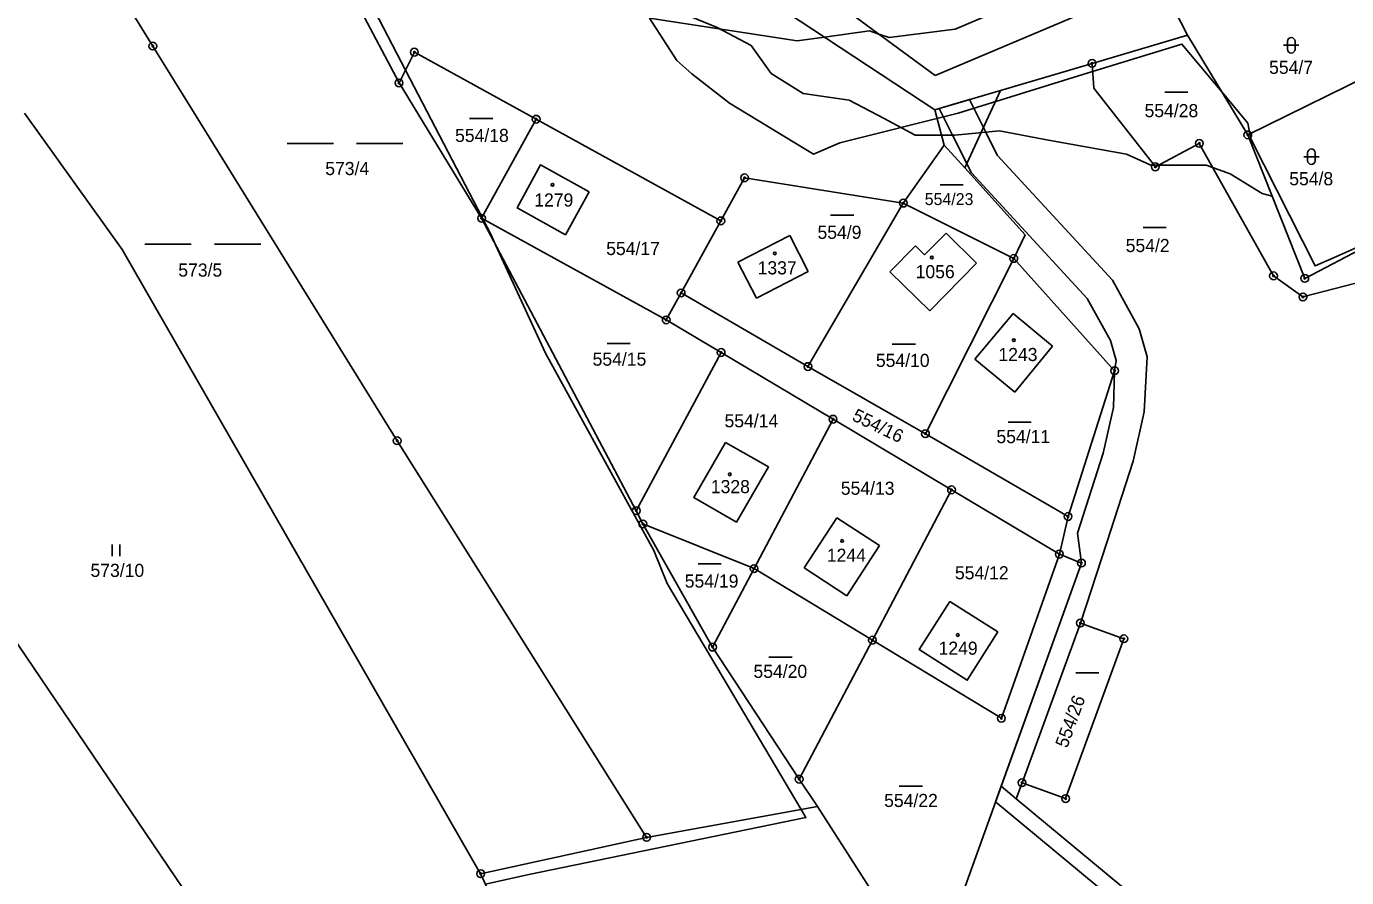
# Model space of a CAD drawing. Extents: x -439246 to -433691, y -1130252 to -1121148.
# Drawn here: x -436904.5 to -436733.5, y -1124786.3 to -1124676 of the extents above; entities that cross this region are included whole.
import ezdxf

# ---------------------------------------------------------------- set-up
doc = ezdxf.new("R2010")
doc.units = 0
for name, color, linetype in [('Vrstva 1', 7, 'Continuous'), ('Vrstva 16', 7, 'Continuous'), ('Vrstva 18', 7, 'Continuous'), ('Vrstva 19', 7, 'Continuous'), ('Vrstva 24', 7, 'Continuous'), ('Vrstva 25', 7, 'Continuous'), ('Vrstva 3', 7, 'Continuous'), ('Vrstva 30', 7, 'Continuous'), ('Vrstva 37', 7, 'Continuous'), ('Vrstva 4', 7, 'Continuous'), ('Vrstva 52', 7, 'Continuous')]:
    doc.layers.add(name, color=color, linetype=linetype)

msp = doc.modelspace()

# ---------------------------------------------------------------- linework, layer by layer
at = {"layer": 'Vrstva 1'}
for p, q in [((-436757.72, -1124670.08), (-436754.08, -1124677.15)), ((-436761.49, -1124671.67), (-436786.77, -1124682.37)), ((-436766.45, -1124680.8), (-436754.08, -1124677.15)), ((-436786.82, -1124686.81), (-436766.45, -1124680.8)), ((-436766.45, -1124680.8), (-436766.23, -1124684.03)), ((-436785.6, -1124691.38), (-436790.9, -1124698.9)), ((-436782.92, -1124694.35), (-436785.6, -1124691.38)), ((-436775.1, -1124703), (-436782.92, -1124694.35)), ((-436812.33, -1124706.56), (-436805.59, -1124703.09)), ((-436805.59, -1124703.09), (-436803.21, -1124707.76)), ((-436776.59, -1124706.07), (-436775.1, -1124703)), ((-436809.91, -1124711.22), (-436812.33, -1124706.56)), ((-436803.21, -1124707.76), (-436809.91, -1124711.22)), ((-436742.96, -1124708.32), (-436739.15, -1124711.06)), ((-436739.15, -1124711.06), (-436726.9, -1124707.85)), ((-436775.52, -1124773.98), (-436767.97, -1124753.3)), ((-436767.97, -1124753.3), (-436762.34, -1124755.33)), ((-436762.34, -1124755.33), (-436769.88, -1124776.03)), ((-436769.88, -1124776.03), (-436775.52, -1124773.98))]:
    msp.add_line(p, q, dxfattribs=at)
for points in [[(-436925.55, -1124618.03), (-436888.08, -1124678.56)], [(-436877.81, -1124642.52), (-436856.2, -1124683.33)], [(-436786.77, -1124682.37), (-436806.59, -1124667.77)], [(-436786.82, -1124686.81), (-436809.58, -1124671.81)], [(-436888.08, -1124678.56), (-436856.44, -1124729.68)], [(-436754.08, -1124677.15), (-436746.29, -1124690.06)], [(-436854.21, -1124679.35), (-436856.2, -1124683.33)], [(-436838.44, -1124688.03), (-436854.21, -1124679.35)], [(-436746.29, -1124690.06), (-436728.35, -1124681.23)], [(-436856.2, -1124683.33), (-436845.51, -1124700.86)], [(-436766.23, -1124684.03), (-436758.26, -1124694.2)], [(-436904.68, -1124687.25), (-436892.04, -1124704.89)], [(-436845.51, -1124700.86), (-436838.44, -1124688.03)], [(-436814.53, -1124701.2), (-436838.44, -1124688.03)], [(-436746.29, -1124690.06), (-436743.13, -1124698.02)], [(-436752.57, -1124691.17), (-436758.26, -1124694.2)], [(-436742.96, -1124708.32), (-436752.57, -1124691.17)], [(-436831.58, -1124697.45), (-436834.65, -1124702.99), (-436840.92, -1124699.52), (-436837.87, -1124693.94), (-436831.58, -1124697.45)], [(-436814.53, -1124701.2), (-436811.45, -1124695.62)], [(-436811.45, -1124695.62), (-436790.9, -1124698.9)], [(-436790.9, -1124698.9), (-436803.24, -1124720.07)], [(-436790.9, -1124698.9), (-436776.59, -1124706.07)], [(-436743.13, -1124698.02), (-436738.91, -1124708.65)], [(-436845.51, -1124700.86), (-436825.47, -1124738.74)], [(-436845.51, -1124700.86), (-436821.6, -1124714.03)], [(-436738.91, -1124708.65), (-436722.78, -1124700.2)], [(-436819.67, -1124710.53), (-436814.53, -1124701.2)], [(-436788.14, -1124705.61), (-436785.36, -1124702.79)], [(-436781.4, -1124706.68), (-436785.36, -1124702.79)], [(-436892.04, -1124704.89), (-436845.63, -1124785.76)], [(-436792.63, -1124707.81), (-436789.33, -1124704.44)], [(-436788.14, -1124705.61), (-436789.33, -1124704.44)], [(-436788.03, -1124728.77), (-436776.59, -1124706.07)], [(-436776.59, -1124706.07), (-436763.54, -1124720.61)], [(-436792.63, -1124707.81), (-436787.48, -1124712.87)], [(-436787.48, -1124712.87), (-436781.4, -1124706.68)], [(-436821.6, -1124714.03), (-436819.67, -1124710.53)], [(-436819.67, -1124710.53), (-436803.24, -1124720.07)], [(-436814.49, -1124718.25), (-436821.6, -1124714.03)], [(-436776.69, -1124713.18), (-436781.64, -1124719.12)], [(-436776.69, -1124713.18), (-436771.57, -1124717.42)], [(-436771.57, -1124717.42), (-436776.47, -1124723.38)], [(-436825.47, -1124738.74), (-436814.49, -1124718.25)], [(-436814.49, -1124718.25), (-436800, -1124726.89)], [(-436781.64, -1124719.12), (-436776.47, -1124723.38)], [(-436803.24, -1124720.07), (-436788.03, -1124728.77)], [(-436763.54, -1124720.61), (-436769.56, -1124739.49)], [(-436800, -1124726.89), (-436810.22, -1124746.24)], [(-436800, -1124726.89), (-436784.65, -1124736.04)], [(-436856.44, -1124729.68), (-436824.14, -1124781.05)], [(-436813.91, -1124729.92), (-436808.37, -1124733.06), (-436812.51, -1124740.22), (-436818.02, -1124737.04), (-436813.91, -1124729.92)], [(-436769.56, -1124739.49), (-436788.03, -1124728.77)], [(-436784.65, -1124736.04), (-436794.9, -1124755.51)], [(-436784.65, -1124736.04), (-436770.69, -1124744.37)], [(-436825.47, -1124738.74), (-436824.62, -1124740.46)], [(-436803.73, -1124746.15), (-436799.5, -1124739.65)], [(-436793.97, -1124743.25), (-436799.5, -1124739.65)], [(-436769.56, -1124739.49), (-436770.69, -1124744.37)], [(-436876.5, -1124799), (-436915.14, -1124741.94)], [(-436824.62, -1124740.46), (-436815.59, -1124756.41)], [(-436810.22, -1124746.24), (-436824.62, -1124740.46)], [(-436798.19, -1124749.75), (-436793.97, -1124743.25)], [(-436770.69, -1124744.37), (-436778.19, -1124765.63)], [(-436770.69, -1124744.37), (-436767.83, -1124745.52)], [(-436810.22, -1124746.24), (-436815.59, -1124756.41)], [(-436794.9, -1124755.51), (-436810.22, -1124746.24)], [(-436803.73, -1124746.15), (-436798.19, -1124749.75)], [(-436767.83, -1124745.52), (-436787.37, -1124799.9)], [(-436784.87, -1124750.5), (-436778.67, -1124754.44), (-436782.62, -1124760.7), (-436788.84, -1124756.72), (-436784.87, -1124750.5)], [(-436794.9, -1124755.51), (-436804.38, -1124773.52)], [(-436778.19, -1124765.63), (-436794.9, -1124755.51)], [(-436815.59, -1124756.41), (-436804.38, -1124773.52)], [(-436804.38, -1124773.52), (-436802, -1124777.06)], [(-436824.14, -1124781.05), (-436802, -1124777.06)], [(-436802, -1124777.06), (-436787.37, -1124799.9)], [(-436845.63, -1124785.76), (-436824.14, -1124781.05)], [(-436830.76, -1124816.8), (-436845.63, -1124785.76)]]:
    msp.add_lwpolyline(points, dxfattribs=at)
at = {"layer": 'Vrstva 24'}
for centre, radius in [((-436888.08, -1124678.56), 0.5), ((-436888.08, -1124678.56), 0.1), ((-436854.21, -1124679.35), 0.5), ((-436854.21, -1124679.35), 0.1), ((-436766.45, -1124680.8), 0.5), ((-436766.45, -1124680.8), 0.1), ((-436856.2, -1124683.33), 0.5), ((-436856.2, -1124683.33), 0.1), ((-436838.44, -1124688.03), 0.5), ((-436838.44, -1124688.03), 0.1), ((-436752.57, -1124691.17), 0.5), ((-436746.29, -1124690.06), 0.5), ((-436746.29, -1124690.06), 0.1), ((-436752.57, -1124691.17), 0.1), ((-436758.26, -1124694.2), 0.5), ((-436758.26, -1124694.2), 0.1), ((-436811.45, -1124695.62), 0.5), ((-436811.45, -1124695.62), 0.1), ((-436790.9, -1124698.9), 0.5), ((-436790.9, -1124698.9), 0.1), ((-436845.51, -1124700.86), 0.5), ((-436845.51, -1124700.86), 0.1), ((-436814.53, -1124701.2), 0.5), ((-436814.53, -1124701.2), 0.1), ((-436776.59, -1124706.07), 0.5), ((-436776.59, -1124706.07), 0.1), ((-436742.96, -1124708.32), 0.5), ((-436742.96, -1124708.32), 0.1), ((-436738.91, -1124708.65), 0.5), ((-436738.91, -1124708.65), 0.1), ((-436819.67, -1124710.53), 0.5), ((-436819.67, -1124710.53), 0.1), ((-436739.15, -1124711.06), 0.5), ((-436739.15, -1124711.06), 0.1), ((-436821.6, -1124714.03), 0.5), ((-436821.6, -1124714.03), 0.1), ((-436814.49, -1124718.25), 0.5), ((-436814.49, -1124718.25), 0.1), ((-436803.24, -1124720.07), 0.5), ((-436803.24, -1124720.07), 0.1), ((-436763.54, -1124720.61), 0.5), ((-436763.54, -1124720.61), 0.1), ((-436800, -1124726.89), 0.5), ((-436800, -1124726.89), 0.1), ((-436788.03, -1124728.77), 0.5), ((-436856.44, -1124729.68), 0.5), ((-436856.44, -1124729.68), 0.1), ((-436788.03, -1124728.77), 0.1), ((-436784.65, -1124736.04), 0.5), ((-436784.65, -1124736.04), 0.1), ((-436825.47, -1124738.74), 0.5), ((-436825.47, -1124738.74), 0.1), ((-436824.62, -1124740.46), 0.5), ((-436769.56, -1124739.49), 0.5), ((-436769.56, -1124739.49), 0.1), ((-436824.62, -1124740.46), 0.1), ((-436770.69, -1124744.37), 0.5), ((-436770.69, -1124744.37), 0.1), ((-436767.83, -1124745.52), 0.5), ((-436767.83, -1124745.52), 0.1), ((-436810.22, -1124746.24), 0.5), ((-436810.22, -1124746.24), 0.1), ((-436767.97, -1124753.3), 0.5), ((-436767.97, -1124753.3), 0.1), ((-436794.9, -1124755.51), 0.5), ((-436794.9, -1124755.51), 0.1), ((-436762.34, -1124755.33), 0.5), ((-436762.34, -1124755.33), 0.1), ((-436815.59, -1124756.41), 0.5), ((-436815.59, -1124756.41), 0.1), ((-436778.19, -1124765.63), 0.5), ((-436778.19, -1124765.63), 0.1), ((-436804.38, -1124773.52), 0.5), ((-436804.38, -1124773.52), 0.1), ((-436775.52, -1124773.98), 0.5), ((-436775.52, -1124773.98), 0.1), ((-436769.88, -1124776.03), 0.5), ((-436769.88, -1124776.03), 0.1), ((-436824.14, -1124781.05), 0.5), ((-436824.14, -1124781.05), 0.1), ((-436845.63, -1124785.76), 0.5), ((-436845.63, -1124785.76), 0.1)]:
    msp.add_circle(centre, radius, dxfattribs=at)
at = {"layer": 'Vrstva 25'}
for p, q in [((-436741.66, -1124678.46), (-436739.66, -1124678.46)), ((-436741.16, -1124678.96), (-436741.16, -1124677.96)), ((-436740.16, -1124677.96), (-436740.16, -1124678.96)), ((-436757.05, -1124684.55), (-436754.05, -1124684.55)), ((-436847.07, -1124687.93), (-436844.07, -1124687.93)), ((-436870.69, -1124691.17), (-436864.69, -1124691.17)), ((-436861.69, -1124691.17), (-436855.69, -1124691.17)), ((-436738.55, -1124693.39), (-436738.55, -1124692.39)), ((-436737.55, -1124692.39), (-436737.55, -1124693.39)), ((-436739.05, -1124692.89), (-436737.05, -1124692.89)), ((-436786.13, -1124696.52), (-436783.13, -1124696.52)), ((-436800.32, -1124700.45), (-436797.32, -1124700.45)), ((-436759.85, -1124702.08), (-436756.85, -1124702.08)), ((-436889.1, -1124704.23), (-436883.1, -1124704.23)), ((-436880.1, -1124704.23), (-436874.1, -1124704.23)), ((-436829.26, -1124717.07), (-436826.26, -1124717.07)), ((-436792.33, -1124717.16), (-436789.33, -1124717.16)), ((-436777.34, -1124727.29), (-436774.34, -1124727.29)), ((-436893.36, -1124744.62), (-436893.36, -1124743.12)), ((-436892.36, -1124744.62), (-436892.36, -1124743.12)), ((-436817.47, -1124745.63), (-436814.47, -1124745.63)), ((-436808.29, -1124757.7), (-436805.29, -1124757.7)), ((-436768.56, -1124759.74), (-436765.56, -1124759.74)), ((-436791.43, -1124774.42), (-436788.43, -1124774.42))]:
    msp.add_line(p, q, dxfattribs=at)
for centre in [(-436836.31, -1124696.53), (-436807.54, -1124705.41), (-436787.2, -1124705.93), (-436776.6, -1124716.66), (-436813.37, -1124734.03), (-436798.81, -1124742.66), (-436783.84, -1124754.84)]:
    msp.add_circle(centre, 0.175, dxfattribs=at)
for centre, start, end in [((-436740.66, -1124677.96), 0, 180), ((-436740.66, -1124678.96), 180, 0), ((-436738.05, -1124692.39), 0, 180), ((-436738.05, -1124693.39), 180, 0)]:
    msp.add_arc(centre, 0.5, start, end, dxfattribs=at)
at = {"layer": 'Vrstva 3'}
for points in [[(-436831.58, -1124697.45), (-436834.65, -1124702.99), (-436840.92, -1124699.52), (-436837.87, -1124693.94), (-436831.58, -1124697.45)], [(-436812.33, -1124706.56), (-436805.59, -1124703.09)], [(-436805.59, -1124703.09), (-436803.21, -1124707.76)], [(-436788.14, -1124705.61), (-436785.36, -1124702.79)], [(-436781.4, -1124706.68), (-436785.36, -1124702.79)], [(-436792.63, -1124707.81), (-436789.33, -1124704.44)], [(-436788.14, -1124705.61), (-436789.33, -1124704.44)], [(-436809.91, -1124711.22), (-436812.33, -1124706.56)], [(-436803.21, -1124707.76), (-436809.91, -1124711.22)], [(-436792.63, -1124707.81), (-436787.48, -1124712.87)], [(-436787.48, -1124712.87), (-436781.4, -1124706.68)], [(-436776.69, -1124713.18), (-436781.64, -1124719.12)], [(-436776.69, -1124713.18), (-436771.57, -1124717.42)], [(-436771.57, -1124717.42), (-436776.47, -1124723.38)], [(-436781.64, -1124719.12), (-436776.47, -1124723.38)], [(-436813.91, -1124729.92), (-436808.37, -1124733.06), (-436812.51, -1124740.22), (-436818.02, -1124737.04), (-436813.91, -1124729.92)], [(-436803.73, -1124746.15), (-436799.5, -1124739.65)], [(-436793.97, -1124743.25), (-436799.5, -1124739.65)], [(-436798.19, -1124749.75), (-436793.97, -1124743.25)], [(-436803.73, -1124746.15), (-436798.19, -1124749.75)], [(-436784.87, -1124750.5), (-436778.67, -1124754.44), (-436782.62, -1124760.7), (-436788.84, -1124756.72), (-436784.87, -1124750.5)]]:
    msp.add_lwpolyline(points, dxfattribs=at)
at = {"layer": 'Vrstva 30'}
for p, q in [((-436778.31, -1124684.3), (-436782.92, -1124694.35)), ((-436785.6, -1124691.38), (-436786.82, -1124686.81))]:
    msp.add_line(p, q, dxfattribs=at)
for points in [[(-436786.82, -1124686.81), (-436778.31, -1124684.3)], [(-436768.36, -1124741.66), (-436765.01, -1124731.27), (-436763.68, -1124725.38), (-436763.54, -1124720.61), (-436763.35, -1124719.27), (-436764.08, -1124716.71), (-436767.09, -1124711.26), (-436782.05, -1124694.98), (-436784.51, -1124690.08), (-436786.25, -1124686.64), (-436782.34, -1124685.49), (-436780.23, -1124689.69), (-436778.73, -1124692.68), (-436763.83, -1124708.9), (-436760.36, -1124715.17)], [(-436782.92, -1124694.35), (-436785.6, -1124691.38)], [(-436760.36, -1124715.17), (-436759.31, -1124718.81), (-436759.7, -1124725.94), (-436761.15, -1124732.33), (-436764.56, -1124742.88), (-436767.97, -1124753.3), (-436775.52, -1124773.98), (-436776.28, -1124776.06), (-436778.22, -1124774.44)], [(-436778.22, -1124774.44), (-436767.83, -1124745.52), (-436768.36, -1124741.66)], [(-436778.94, -1124776.45), (-436778.22, -1124774.44), (-436776.28, -1124776.06), (-436709.14, -1124831.79), (-436710.42, -1124832.03), (-436710.13, -1124833.57), (-436778.94, -1124776.45)]]:
    msp.add_lwpolyline(points, dxfattribs=at)
at = {"layer": 'Vrstva 37'}
for centre in [(-436836.31, -1124696.53), (-436807.54, -1124705.41), (-436787.2, -1124705.93), (-436776.6, -1124716.66), (-436813.37, -1124734.03), (-436798.81, -1124742.66), (-436783.84, -1124754.84)]:
    msp.add_circle(centre, 0.175, dxfattribs=at)
at = {"layer": 'Vrstva 4'}
for points in [[(-436820.59, -1124673.87), (-436815.01, -1124676.15)], [(-436815.01, -1124676.15), (-436810.62, -1124678.48)], [(-436810.62, -1124678.48), (-436808.02, -1124682.11)], [(-436808.02, -1124682.11), (-436803.85, -1124684.71)], [(-436803.85, -1124684.71), (-436797.89, -1124685.58)], [(-436797.89, -1124685.58), (-436793.39, -1124687.96)], [(-436793.39, -1124687.96), (-436789.38, -1124690.08)], [(-436789.38, -1124690.08), (-436784.22, -1124690.08)], [(-436784.22, -1124690.08), (-436778.42, -1124689.52)], [(-436778.42, -1124689.52), (-436772.57, -1124690.66)], [(-436772.57, -1124690.66), (-436761.98, -1124692.55)], [(-436761.98, -1124692.55), (-436758.85, -1124694)], [(-436758.85, -1124694), (-436751.69, -1124694)], [(-436751.69, -1124694), (-436748.57, -1124695.1)], [(-436748.57, -1124695.1), (-436744.43, -1124697.65)], [(-436744.43, -1124697.65), (-436743.13, -1124698.02)]]:
    msp.add_lwpolyline(points, dxfattribs=at)
at = {"layer": 'Vrstva 52'}
for points in [[(-436840.34, -1124887.82), (-436789.27, -1124900.3), (-436830.38, -1124817.56), (-436830.76, -1124816.8), (-436844.98, -1124787.12), (-436839.38, -1124785.88), (-436803.5, -1124778.48), (-436804.11, -1124777.44), (-436813.54, -1124761.56), (-436821.49, -1124748.18), (-436823.19, -1124743.91), (-436837.25, -1124718.35), (-436843.69, -1124704.29), (-436844.28, -1124703.01), (-436845.35, -1124700.94), (-436845.45, -1124700.76), (-436855.37, -1124681.67), (-436870.74, -1124652.08)], [(-436774.83, -1124672.34), (-436784.2, -1124676.38), (-436792.73, -1124677.45), (-436794.05, -1124677.01), (-436795.28, -1124676.6), (-436801.11, -1124677.39), (-436804.66, -1124677.88), (-436823.77, -1124674.96)], [(-436823.77, -1124674.96), (-436820.21, -1124680.43), (-436818.29, -1124682.14), (-436813.39, -1124685.97), (-436802.53, -1124692.57), (-436799.12, -1124691.08), (-436783.78, -1124687.25), (-436766.38, -1124681.87), (-436754.81, -1124678.3), (-436749.65, -1124684.49), (-436746.28, -1124688.53), (-436746.01, -1124689.92), (-436745.86, -1124690.66), (-436737.56, -1124707.04), (-436735.21, -1124706), (-436726.24, -1124702.01)]]:
    msp.add_lwpolyline(points, dxfattribs=at)

# ---------------------------------------------------------------- texts
at = {"layer": 'Vrstva 16'}
msp.add_text('554/2', height=1.7, dxfattribs=at).set_placement((-436762.1, -1124705.24))
at = {"layer": 'Vrstva 18'}
for s, height, p in [('554/7', 1.7, (-436743.53, -1124682.16)), ('554/28', 1.7, (-436759.66, -1124687.77)), ('554/18', 1.7, (-436848.94, -1124690.98)), ('573/4', 1.7, (-436865.75, -1124695.27)), ('554/8', 1.7, (-436740.92, -1124696.59)), ('554/23', 1.54, (-436788.12, -1124699.15)), ('554/9', 1.7, (-436802.01, -1124703.53)), ('554/17', 1.7, (-436829.37, -1124705.63)), ('573/5', 1.7, (-436884.78, -1124708.42)), ('554/15', 1.7, (-436831.13, -1124719.96)), ('554/10', 1.7, (-436794.45, -1124720.12)), ('554/14', 1.7, (-436814.05, -1124727.94)), ('554/11', 1.7, (-436778.84, -1124729.99)), ('554/13', 1.7, (-436798.99, -1124736.68)), ('573/10', 1.7, (-436896.15, -1124747.32)), ('554/19', 1.7, (-436819.2, -1124748.7)), ('554/12', 1.7, (-436784.21, -1124747.63)), ('554/20', 1.7, (-436810.3, -1124760.4)), ('554/22', 1.7, (-436793.38, -1124777.12))]:
    msp.add_text(s, height=height, dxfattribs=at).set_placement(p)
for s, rotation, p in [('554/16', 334.0526, (-436797.66, -1124726.97)), ('554/26', 69.9858, (-436769.68, -1124769.58))]:
    msp.add_text(s, height=1.7, rotation=rotation, dxfattribs=at).set_placement(p)
at = {"layer": 'Vrstva 19'}
for s, p in [('1279', (-436838.69, -1124699.35)), ('1337', (-436809.76, -1124708.13)), ('1056', (-436789.3, -1124708.63)), ('1243', (-436778.58, -1124719.36)), ('1328', (-436815.82, -1124736.47)), ('1244', (-436800.8, -1124745.36)), ('1249', (-436786.33, -1124757.4))]:
    msp.add_text(s, height=1.7, dxfattribs=at).set_placement(p)

doc.saveas('drawing.dxf')
